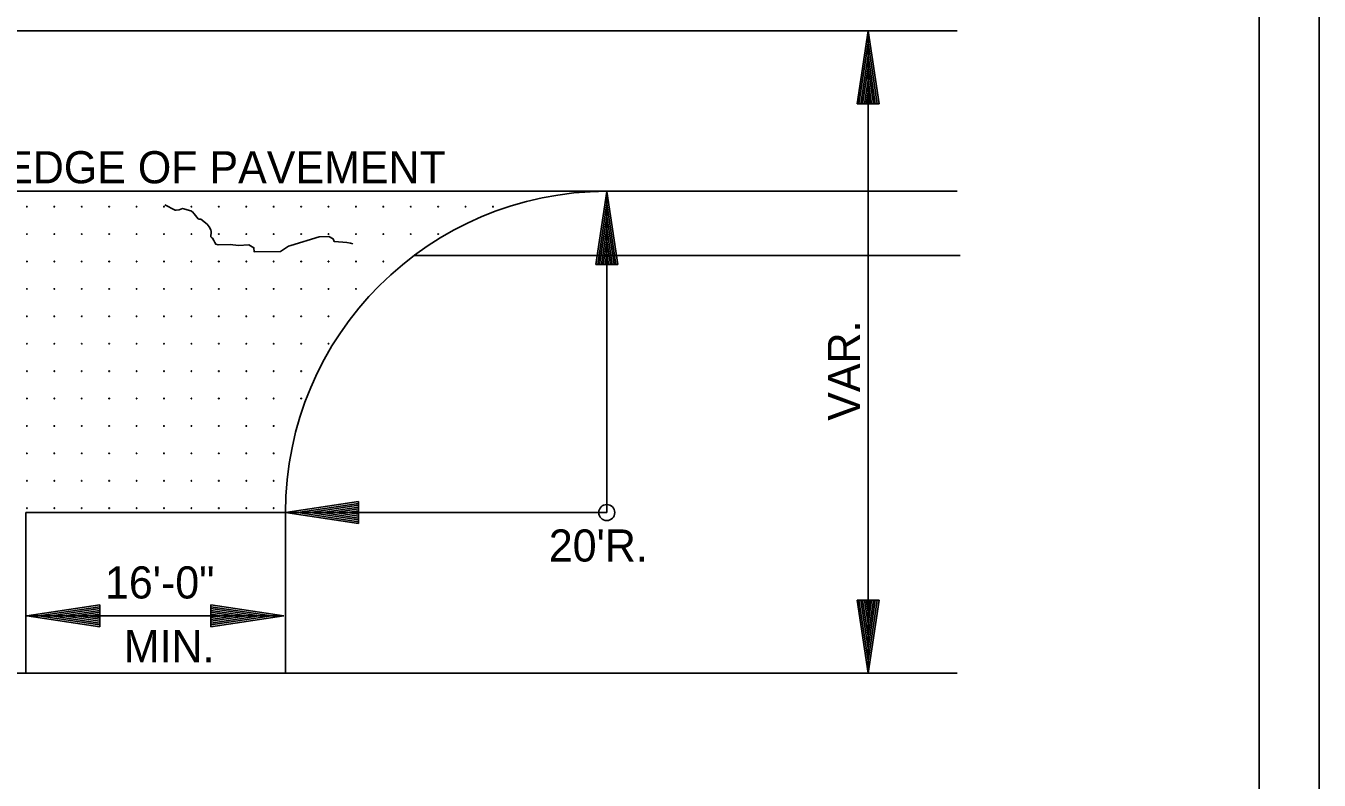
# Model space of a CAD drawing. Extents: x 1671357 to 13005564, y 567358 to 14261451.
# Drawn here: x 12758475.78 to 12758499.94, y 14259853.24 to 14259867.33 of the extents above; entities that cross this region are included whole.
import ezdxf

# ---------------------------------------------------------------- set-up
doc = ezdxf.new("R2010")
doc.units = 0
for name, color, linetype in [('43', 7, 'Continuous'), ('Default', 7, 'Continuous'), ('R_Draft', 7, 'Continuous'), ('R_No Plot', 7, 'Continuous')]:
    doc.layers.add(name, color=color, linetype=linetype)

msp = doc.modelspace()

# ---------------------------------------------------------------- linework, layer by layer
at = {"layer": '43'}
msp.add_lwpolyline([(12758478.377, 14259863.991), (12758478.573, 14259863.894), (12758478.591, 14259863.89), (12758478.644, 14259863.895), (12758478.705, 14259863.92), (12758478.865, 14259863.877), (12758478.895, 14259863.858), (12758478.926, 14259863.824), (12758479, 14259863.732), (12758479.018, 14259863.722), (12758479.052, 14259863.722), (12758479.166, 14259863.629), (12758479.204, 14259863.579), (12758479.236, 14259863.524), (12758479.245, 14259863.492), (12758479.246, 14259863.462), (12758479.237, 14259863.419), (12758479.236, 14259863.396), (12758479.256, 14259863.374), (12758479.271, 14259863.365), (12758479.293, 14259863.326), (12758479.31, 14259863.284), (12758479.33, 14259863.256), (12758479.374, 14259863.242), (12758479.599, 14259863.251), (12758479.751, 14259863.234), (12758479.946, 14259863.242), (12758480.043, 14259863.189), (12758480.049, 14259863.111), (12758480.541, 14259863.119), (12758480.69, 14259863.22), (12758480.732, 14259863.23), (12758481.258, 14259863.393), (12758481.441, 14259863.397), (12758481.519, 14259863.357), (12758481.541, 14259863.304), (12758481.624, 14259863.298), (12758481.705, 14259863.293), (12758481.779, 14259863.286), (12758481.846, 14259863.276), (12758481.886, 14259863.262)], dxfattribs=at)
at = {"layer": 'Default'}
for p, q in [((12758498.813, 14259839.411), (12758498.813, 14259890.781)), ((12758493.176, 14259867.243), (12758463.8, 14259867.243)), ((12758491.511, 14259867.243), (12758491.511, 14259855.242)), ((12758493.176, 14259864.243), (12758463.8, 14259864.243)), ((12758486.632, 14259864.242), (12758486.632, 14259858.242)), ((12758483.032, 14259863.042), (12758493.233, 14259863.042)), ((12758475.783, 14259858.242), (12758475.783, 14259855.242)), ((12758475.783, 14259858.242), (12758480.632, 14259858.242)), ((12758480.632, 14259855.242), (12758480.632, 14259858.242)), ((12758486.632, 14259858.242), (12758480.632, 14259858.242)), ((12758475.799, 14259856.314), (12758480.599, 14259856.314)), ((12758493.176, 14259855.242), (12758463.8, 14259855.242))]:
    msp.add_line(p, q, dxfattribs=at)
for centre, radius in [((12758475.802, 14259863.956), 0.00608), ((12758476.314, 14259863.956), 0.00608), ((12758476.826, 14259863.956), 0.00608), ((12758477.338, 14259863.956), 0.00608), ((12758477.85, 14259863.956), 0.00608), ((12758478.362, 14259863.956), 0.00608), ((12758478.874, 14259863.956), 0.00608), ((12758479.387, 14259863.956), 0.00608), ((12758479.899, 14259863.956), 0.00608), ((12758480.411, 14259863.956), 0.00608), ((12758480.923, 14259863.956), 0.00608), ((12758481.435, 14259863.956), 0.00608), ((12758481.947, 14259863.956), 0.00608), ((12758482.459, 14259863.956), 0.00608), ((12758482.971, 14259863.956), 0.00608), ((12758483.483, 14259863.956), 0.00608), ((12758483.995, 14259863.956), 0.00608), ((12758484.507, 14259863.956), 0.00608), ((12758475.802, 14259863.444), 0.00608), ((12758476.314, 14259863.444), 0.00608), ((12758476.826, 14259863.444), 0.00608), ((12758477.338, 14259863.444), 0.00608), ((12758477.85, 14259863.444), 0.00608), ((12758478.362, 14259863.444), 0.00608), ((12758478.874, 14259863.444), 0.00608), ((12758479.387, 14259863.444), 0.00608), ((12758479.899, 14259863.444), 0.00608), ((12758480.411, 14259863.444), 0.00608), ((12758480.923, 14259863.444), 0.00608), ((12758481.435, 14259863.444), 0.00608), ((12758481.947, 14259863.444), 0.00608), ((12758482.459, 14259863.444), 0.00608), ((12758482.971, 14259863.444), 0.00608), ((12758483.483, 14259863.444), 0.00608), ((12758475.802, 14259862.932), 0.00608), ((12758476.314, 14259862.932), 0.00608), ((12758476.826, 14259862.932), 0.00608), ((12758477.338, 14259862.932), 0.00608), ((12758477.85, 14259862.932), 0.00608), ((12758478.362, 14259862.932), 0.00608), ((12758478.874, 14259862.932), 0.00608), ((12758479.387, 14259862.932), 0.00608), ((12758479.899, 14259862.932), 0.00608), ((12758480.411, 14259862.932), 0.00608), ((12758480.923, 14259862.932), 0.00608), ((12758481.435, 14259862.932), 0.00608), ((12758481.947, 14259862.932), 0.00608), ((12758482.459, 14259862.932), 0.00608), ((12758475.802, 14259862.42), 0.00608), ((12758476.314, 14259862.42), 0.00608), ((12758476.826, 14259862.42), 0.00608), ((12758477.338, 14259862.42), 0.00608), ((12758477.85, 14259862.42), 0.00608), ((12758478.362, 14259862.42), 0.00608), ((12758478.874, 14259862.42), 0.00608), ((12758479.387, 14259862.42), 0.00608), ((12758479.899, 14259862.42), 0.00608), ((12758480.411, 14259862.42), 0.00608), ((12758480.923, 14259862.42), 0.00608), ((12758481.435, 14259862.42), 0.00608), ((12758481.947, 14259862.42), 0.00608), ((12758475.802, 14259861.908), 0.00608), ((12758476.314, 14259861.908), 0.00608), ((12758476.826, 14259861.908), 0.00608), ((12758477.338, 14259861.908), 0.00608), ((12758477.85, 14259861.908), 0.00608), ((12758478.362, 14259861.908), 0.00608), ((12758478.874, 14259861.908), 0.00608), ((12758479.387, 14259861.908), 0.00608), ((12758479.899, 14259861.908), 0.00608), ((12758480.411, 14259861.908), 0.00608), ((12758480.923, 14259861.908), 0.00608), ((12758481.435, 14259861.908), 0.00608), ((12758475.802, 14259861.396), 0.00608), ((12758476.314, 14259861.396), 0.00608), ((12758476.826, 14259861.396), 0.00608), ((12758477.338, 14259861.396), 0.00608), ((12758477.85, 14259861.396), 0.00608), ((12758478.362, 14259861.396), 0.00608), ((12758478.874, 14259861.396), 0.00608), ((12758479.387, 14259861.396), 0.00608), ((12758479.899, 14259861.396), 0.00608), ((12758480.411, 14259861.396), 0.00608), ((12758480.923, 14259861.396), 0.00608), ((12758481.435, 14259861.396), 0.00608), ((12758475.802, 14259860.884), 0.00608), ((12758476.314, 14259860.884), 0.00608), ((12758476.826, 14259860.884), 0.00608), ((12758477.338, 14259860.884), 0.00608), ((12758477.85, 14259860.884), 0.00608), ((12758478.362, 14259860.884), 0.00608), ((12758478.874, 14259860.884), 0.00608), ((12758479.387, 14259860.884), 0.00608), ((12758479.899, 14259860.884), 0.00608), ((12758480.411, 14259860.884), 0.00608), ((12758480.923, 14259860.884), 0.00608), ((12758475.802, 14259860.372), 0.00608), ((12758476.314, 14259860.372), 0.00608), ((12758476.826, 14259860.372), 0.00608), ((12758477.338, 14259860.372), 0.00608), ((12758477.85, 14259860.372), 0.00608), ((12758478.362, 14259860.372), 0.00608), ((12758478.874, 14259860.372), 0.00608), ((12758479.387, 14259860.372), 0.00608), ((12758479.899, 14259860.372), 0.00608), ((12758480.411, 14259860.372), 0.00608), ((12758480.923, 14259860.372), 0.00608), ((12758475.802, 14259859.86), 0.00608), ((12758476.314, 14259859.86), 0.00608), ((12758476.826, 14259859.86), 0.00608), ((12758477.338, 14259859.86), 0.00608), ((12758477.85, 14259859.86), 0.00608), ((12758478.362, 14259859.86), 0.00608), ((12758478.874, 14259859.86), 0.00608), ((12758479.387, 14259859.86), 0.00608), ((12758479.899, 14259859.86), 0.00608), ((12758480.411, 14259859.86), 0.00608), ((12758475.802, 14259859.348), 0.00608), ((12758476.314, 14259859.348), 0.00608), ((12758476.826, 14259859.348), 0.00608), ((12758477.338, 14259859.348), 0.00608), ((12758477.85, 14259859.348), 0.00608), ((12758478.362, 14259859.348), 0.00608), ((12758478.874, 14259859.348), 0.00608), ((12758479.387, 14259859.348), 0.00608), ((12758479.899, 14259859.348), 0.00608), ((12758480.411, 14259859.348), 0.00608), ((12758475.802, 14259858.836), 0.00608), ((12758476.314, 14259858.836), 0.00608), ((12758476.826, 14259858.836), 0.00608), ((12758477.338, 14259858.836), 0.00608), ((12758477.85, 14259858.836), 0.00608), ((12758478.362, 14259858.836), 0.00608), ((12758478.874, 14259858.836), 0.00608), ((12758479.387, 14259858.836), 0.00608), ((12758479.899, 14259858.836), 0.00608), ((12758480.411, 14259858.836), 0.00608), ((12758475.802, 14259858.324), 0.00608), ((12758476.314, 14259858.324), 0.00608), ((12758476.826, 14259858.324), 0.00608), ((12758477.338, 14259858.324), 0.00608), ((12758477.85, 14259858.324), 0.00608), ((12758478.362, 14259858.324), 0.00608), ((12758478.874, 14259858.324), 0.00608), ((12758479.387, 14259858.324), 0.00608), ((12758479.899, 14259858.324), 0.00608), ((12758480.411, 14259858.324), 0.00608), ((12758486.632, 14259858.242), 0.15)]:
    msp.add_circle(centre, radius, dxfattribs=at)
msp.add_arc((12758486.632, 14259858.242), 6.001, 90, 180, dxfattribs=at)
at = {"layer": 'R_Draft'}
for p, q in [((12758491.307, 14259865.878), (12758491.511, 14259867.243)), ((12758491.716, 14259865.878), (12758491.511, 14259867.243)), ((12758491.341, 14259865.878), (12758491.511, 14259867.015)), ((12758491.682, 14259865.878), (12758491.511, 14259867.015)), ((12758491.375, 14259865.878), (12758491.511, 14259866.78)), ((12758491.647, 14259865.878), (12758491.511, 14259866.78)), ((12758491.41, 14259865.878), (12758491.511, 14259866.553)), ((12758491.613, 14259865.878), (12758491.511, 14259866.553)), ((12758491.445, 14259865.878), (12758491.511, 14259866.322)), ((12758491.578, 14259865.878), (12758491.511, 14259866.322)), ((12758491.479, 14259865.878), (12758491.511, 14259866.093)), ((12758491.543, 14259865.878), (12758491.511, 14259866.093)), ((12758491.307, 14259865.878), (12758491.716, 14259865.878)), ((12758486.428, 14259862.877), (12758486.632, 14259864.242)), ((12758486.837, 14259862.877), (12758486.632, 14259864.242)), ((12758486.462, 14259862.877), (12758486.632, 14259864.014)), ((12758486.803, 14259862.877), (12758486.632, 14259864.014)), ((12758486.496, 14259862.877), (12758486.632, 14259863.78)), ((12758486.768, 14259862.877), (12758486.632, 14259863.78)), ((12758486.531, 14259862.877), (12758486.632, 14259863.552)), ((12758486.734, 14259862.877), (12758486.632, 14259863.552)), ((12758486.566, 14259862.877), (12758486.632, 14259863.321)), ((12758486.699, 14259862.877), (12758486.632, 14259863.321)), ((12758486.6, 14259862.877), (12758486.632, 14259863.093)), ((12758486.664, 14259862.877), (12758486.632, 14259863.093)), ((12758486.428, 14259862.877), (12758486.837, 14259862.877)), ((12758481.997, 14259858.447), (12758480.632, 14259858.242)), ((12758481.997, 14259858.412), (12758480.86, 14259858.242)), ((12758481.997, 14259858.378), (12758481.094, 14259858.242)), ((12758481.997, 14259858.343), (12758481.322, 14259858.242)), ((12758481.997, 14259858.309), (12758481.553, 14259858.242)), ((12758481.997, 14259858.037), (12758481.997, 14259858.447)), ((12758481.997, 14259858.037), (12758480.632, 14259858.242)), ((12758481.997, 14259858.071), (12758480.86, 14259858.242)), ((12758481.997, 14259858.106), (12758481.094, 14259858.242)), ((12758481.997, 14259858.14), (12758481.322, 14259858.242)), ((12758481.997, 14259858.176), (12758481.553, 14259858.242)), ((12758481.997, 14259858.274), (12758481.781, 14259858.242)), ((12758481.997, 14259858.21), (12758481.781, 14259858.242)), ((12758491.306, 14259856.607), (12758491.511, 14259855.242)), ((12758491.716, 14259856.607), (12758491.306, 14259856.607)), ((12758491.341, 14259856.607), (12758491.511, 14259855.47)), ((12758491.375, 14259856.607), (12758491.511, 14259855.704)), ((12758491.41, 14259856.607), (12758491.511, 14259855.932)), ((12758491.444, 14259856.607), (12758491.511, 14259856.163)), ((12758491.479, 14259856.607), (12758491.511, 14259856.391)), ((12758491.716, 14259856.607), (12758491.511, 14259855.242)), ((12758491.577, 14259856.607), (12758491.511, 14259856.163)), ((12758491.647, 14259856.607), (12758491.511, 14259855.704)), ((12758491.682, 14259856.607), (12758491.511, 14259855.47)), ((12758491.613, 14259856.607), (12758491.511, 14259855.932)), ((12758491.543, 14259856.607), (12758491.511, 14259856.391)), ((12758477.164, 14259856.519), (12758475.799, 14259856.314)), ((12758477.164, 14259856.484), (12758476.027, 14259856.314)), ((12758477.164, 14259856.45), (12758476.261, 14259856.314)), ((12758477.164, 14259856.415), (12758476.489, 14259856.314)), ((12758477.164, 14259856.381), (12758476.72, 14259856.314)), ((12758477.164, 14259856.109), (12758477.164, 14259856.519)), ((12758479.234, 14259856.518), (12758480.599, 14259856.314)), ((12758479.234, 14259856.518), (12758479.234, 14259856.109)), ((12758479.234, 14259856.484), (12758480.371, 14259856.314)), ((12758479.234, 14259856.45), (12758480.137, 14259856.314)), ((12758479.234, 14259856.415), (12758479.909, 14259856.314)), ((12758479.234, 14259856.38), (12758479.678, 14259856.314)), ((12758477.164, 14259856.109), (12758475.799, 14259856.314)), ((12758477.164, 14259856.143), (12758476.027, 14259856.314)), ((12758477.164, 14259856.178), (12758476.261, 14259856.314)), ((12758477.164, 14259856.212), (12758476.489, 14259856.314)), ((12758477.164, 14259856.248), (12758476.72, 14259856.314)), ((12758477.164, 14259856.346), (12758476.948, 14259856.314)), ((12758477.164, 14259856.282), (12758476.948, 14259856.314)), ((12758479.234, 14259856.346), (12758479.45, 14259856.314)), ((12758479.234, 14259856.109), (12758480.599, 14259856.314)), ((12758479.234, 14259856.247), (12758479.678, 14259856.314)), ((12758479.234, 14259856.178), (12758480.137, 14259856.314)), ((12758479.234, 14259856.143), (12758480.371, 14259856.314)), ((12758479.234, 14259856.212), (12758479.909, 14259856.314)), ((12758479.234, 14259856.282), (12758479.45, 14259856.314))]:
    msp.add_line(p, q, dxfattribs=at)
at = {"layer": 'R_No Plot'}
msp.add_lwpolyline([(12758416.928, 14259891.351), (12758499.936, 14259891.351), (12758499.936, 14259838.271), (12758416.928, 14259838.271)], close=True, dxfattribs=at)

# ---------------------------------------------------------------- texts
at = {"layer": 'Default'}
for s, height, p in [('NORMAL EDGE OF PAVEMENT', 0.60006, (12758471.721, 14259864.393)), ("20'R.", 0.6001, (12758485.549, 14259857.327)), ('16\'-0"', 0.6001, (12758477.26, 14259856.637)), ('MIN.', 0.6001, (12758477.611, 14259855.446))]:
    msp.add_text(s, height=height, dxfattribs=at).set_placement(p)
msp.add_text('VAR.', height=0.6001, rotation=90, dxfattribs=at).set_placement((12758491.361, 14259859.957))

doc.saveas('drawing.dxf')
